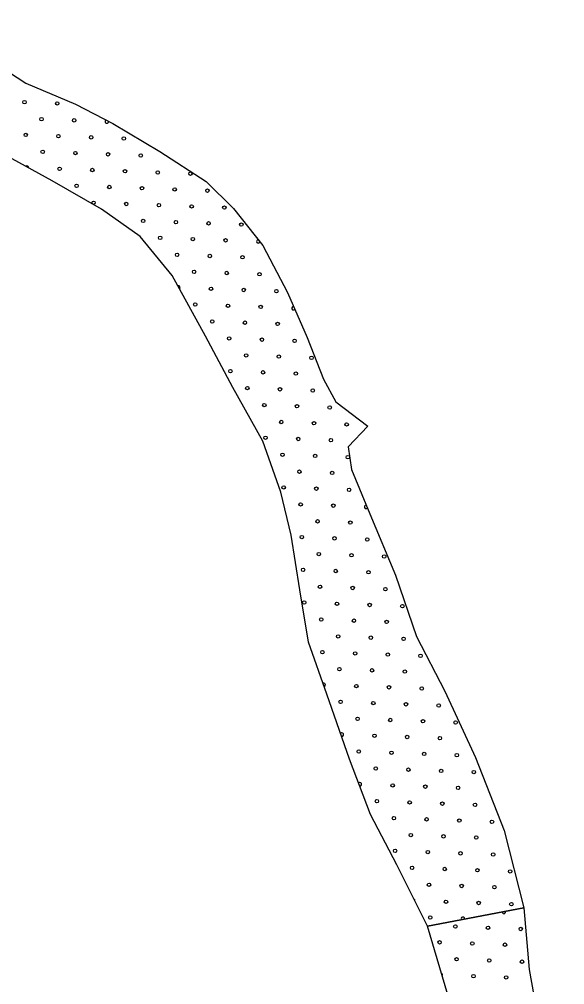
# Model space of a CAD drawing. Extents: x 1612280 to 1883141, y 560852 to 780851.
# Drawn here: x 1765375 to 1768737, y 691375 to 697326 of the extents above; entities that cross this region are included whole.
import ezdxf

# ---------------------------------------------------------------- set-up
doc = ezdxf.new("R2010")
doc.units = 0
doc.layers.add('DESIGN - SCRATCH - User 1', color=7, linetype='Continuous')
doc.layers.add('DESIGN - TRAFFIC CONTROL PERMANENT - Pavement Marking Text', color=7, linetype='Continuous')

msp = doc.modelspace()

# ---------------------------------------------------------------- linework, layer by layer
at = {"layer": 'DESIGN - SCRATCH - User 1'}
for points in [[(1764647.7, 697325.9), (1764762.7, 697201.6), (1764939.2, 697104.9), (1765246, 697041.8), (1765414.1, 696932.5), (1765720.9, 696802.2), (1765952, 696684.4), (1766242, 696512), (1766527.7, 696327), (1766695.8, 696158.8), (1766876.5, 695931.7), (1767027.8, 695641.6), (1767149.7, 695364), (1767250.5, 695107.5), (1767326.2, 694968.8), (1767523.7, 694817.4)], [(1764647.7, 697325.9), (1764762.7, 697201.6), (1764939.2, 697104.9), (1765246, 697041.8), (1765414.1, 696932.5), (1765720.9, 696802.2), (1765952, 696684.4), (1766242, 696512), (1766527.7, 696327), (1766695.8, 696158.8), (1766876.5, 695931.7), (1767027.8, 695641.6), (1767149.7, 695364), (1767250.5, 695107.5), (1767326.2, 694968.8), (1767523.7, 694817.4)], [(1766876.5, 694724.9), (1766691.6, 695057.1), (1766523.5, 695372.4), (1766317.6, 695746.7), (1766120.1, 695986.4), (1765880.6, 696154.6), (1765578, 696331.2), (1765246, 696512), (1764977.1, 696667.6), (1764855.2, 696650.8), (1764666.1, 696608.7), (1764775.3, 696503.6), (1764951.8, 696394.3), (1765051.1, 696266.2)], [(1766876.5, 694724.9), (1766691.6, 695057.1), (1766523.5, 695372.4), (1766317.6, 695746.7), (1766120.1, 695986.4), (1765880.6, 696154.6), (1765578, 696331.2), (1765246, 696512), (1764977.1, 696667.6), (1764855.2, 696650.8), (1764666.1, 696608.7), (1764775.3, 696503.6), (1764951.8, 696394.3), (1765051.1, 696266.2)], [(1767523.7, 694817.4), (1767401.3, 694691), (1767423.8, 694551.6), (1767536.2, 694277.3), (1767693.5, 693899.5), (1767823.8, 693521.8), (1767999.1, 693184.5), (1768187.9, 692775.2), (1768363.1, 692325.5), (1768484.5, 691848.8), (1767891.2, 691736.3), (1767702.5, 692114.1), (1767540.7, 692424.4), (1767410.3, 692766.2), (1767271, 693166.5), (1767158.6, 693485.8), (1767104.7, 693809.6), (1767050.8, 694146.9), (1766987.9, 694412.2), (1766876.5, 694724.9)], [(1767523.7, 694817.4), (1767401.3, 694691), (1767423.8, 694551.6), (1767536.2, 694277.3), (1767693.5, 693899.5), (1767823.8, 693521.8), (1767999.1, 693184.5), (1768187.9, 692775.2), (1768363.1, 692325.5), (1768484.5, 691848.8), (1767891.2, 691736.3), (1767702.5, 692114.1), (1767540.7, 692424.4), (1767410.3, 692766.2), (1767271, 693166.5), (1767158.6, 693485.8), (1767104.7, 693809.6), (1767050.8, 694146.9), (1766987.9, 694412.2), (1766876.5, 694724.9)], [(1768410.1, 686439.4), (1768426.9, 687111.3), (1768417.7, 687732.6), (1768417.7, 688280.9), (1768426.9, 688756), (1768372.1, 689002.7), (1768362.9, 689468.7), (1768317.3, 689953), (1768253.4, 690419), (1768116.4, 690830.2), (1768043.4, 691223.1), (1767891.2, 691736.3), (1768484.5, 691848.8), (1768518.2, 691469.8), (1768591.2, 691067.7), (1768673.4, 690738.8), (1768737.3, 690400.7)], [(1768410.1, 686439.4), (1768426.9, 687111.3), (1768417.7, 687732.6), (1768417.7, 688280.9), (1768426.9, 688756), (1768372.1, 689002.7), (1768362.9, 689468.7), (1768317.3, 689953), (1768253.4, 690419), (1768116.4, 690830.2), (1768043.4, 691223.1), (1767891.2, 691736.3), (1768484.5, 691848.8), (1768518.2, 691469.8), (1768591.2, 691067.7), (1768673.4, 690738.8), (1768737.3, 690400.7)]]:
    msp.add_lwpolyline(points, dxfattribs=at)
msp.add_circle((1765832.4, 696195.1), 10.6, dxfattribs=at)
msp.add_circle((1765832.4, 696195.1), 10.6, dxfattribs=at)
at = {"layer": 'DESIGN - TRAFFIC CONTROL PERMANENT - Pavement Marking Text'}
for centre in [(1765406.7, 696814.9), (1765406.7, 696814.9), (1765608.4, 696807.4), (1765608.4, 696807.4), (1765511.3, 696710.3), (1765511.3, 696710.3), (1765712.9, 696702.9), (1765712.9, 696702.9), (1765414.2, 696613.3), (1765414.2, 696613.3), (1765615.8, 696605.8), (1765615.8, 696605.8), (1765817.4, 696598.3), (1765817.4, 696598.3), (1766019, 696590.9), (1766019, 696590.9), (1765518.7, 696508.7), (1765518.7, 696508.7), (1765720.4, 696501.3), (1765720.4, 696501.3), (1765922, 696493.8), (1765922, 696493.8), (1766123.6, 696486.3), (1766123.6, 696486.3), (1765623.3, 696404.2), (1765623.3, 696404.2), (1765824.9, 696396.7), (1765824.9, 696396.7), (1766026.5, 696389.2), (1766026.5, 696389.2), (1766228.1, 696381.8), (1766228.1, 696381.8), (1766429.7, 696374.3), (1766429.7, 696374.3), (1765727.8, 696299.6), (1765727.8, 696299.6), (1765929.4, 696292.2), (1765929.4, 696292.2), (1766131, 696284.7), (1766131, 696284.7), (1766332.7, 696277.2), (1766332.7, 696277.2), (1766534.3, 696269.8), (1766534.3, 696269.8), (1766034, 696187.6), (1766034, 696187.6), (1766235.6, 696180.2), (1766235.6, 696180.2), (1766437.2, 696172.7), (1766437.2, 696172.7), (1766638.8, 696165.2), (1766638.8, 696165.2), (1766138.5, 696083.1), (1766138.5, 696083.1), (1766340.1, 696075.6), (1766340.1, 696075.6), (1766541.7, 696068.2), (1766541.7, 696068.2), (1766743.3, 696060.7), (1766743.3, 696060.7), (1766243.1, 695978.6), (1766243.1, 695978.6), (1766444.7, 695971.1), (1766444.7, 695971.1), (1766646.3, 695963.6), (1766646.3, 695963.6), (1766347.6, 695874), (1766347.6, 695874), (1766549.2, 695866.6), (1766549.2, 695866.6), (1766750.8, 695859.1), (1766750.8, 695859.1), (1766452.1, 695769.5), (1766452.1, 695769.5), (1766653.7, 695762), (1766653.7, 695762), (1766855.3, 695754.5), (1766855.3, 695754.5), (1766556.7, 695664.9), (1766556.7, 695664.9), (1766758.3, 695657.5), (1766758.3, 695657.5), (1766959.9, 695650), (1766959.9, 695650), (1766459.6, 695567.9), (1766459.6, 695567.9), (1766661.2, 695560.4), (1766661.2, 695560.4), (1766862.8, 695552.9), (1766862.8, 695552.9), (1766564.1, 695463.3), (1766564.1, 695463.3), (1766765.7, 695455.9), (1766765.7, 695455.9), (1766967.4, 695448.4), (1766967.4, 695448.4), (1766668.7, 695358.8), (1766668.7, 695358.8), (1766870.3, 695351.3), (1766870.3, 695351.3), (1767071.9, 695343.9), (1767071.9, 695343.9), (1766773.2, 695254.3), (1766773.2, 695254.3), (1766974.8, 695246.8), (1766974.8, 695246.8), (1767176.4, 695239.3), (1767176.4, 695239.3), (1766676.1, 695157.2), (1766676.1, 695157.2), (1766877.7, 695149.7), (1766877.7, 695149.7), (1767079.4, 695142.2), (1767079.4, 695142.2), (1766780.7, 695052.6), (1766780.7, 695052.6), (1766982.3, 695045.2), (1766982.3, 695045.2), (1767183.9, 695037.7), (1767183.9, 695037.7), (1766885.2, 694948.1), (1766885.2, 694948.1), (1767086.8, 694940.6), (1767086.8, 694940.6), (1767288.4, 694933.2), (1767288.4, 694933.2), (1766989.8, 694843.6), (1766989.8, 694843.6), (1767191.4, 694836.1), (1767191.4, 694836.1), (1767393, 694828.6), (1767393, 694828.6), (1766892.7, 694746.5), (1766892.7, 694746.5), (1767094.3, 694739), (1767094.3, 694739), (1767295.9, 694731.6), (1767295.9, 694731.6), (1766997.2, 694642), (1766997.2, 694642), (1767198.8, 694634.5), (1767198.8, 694634.5), (1767400.4, 694627), (1767400.4, 694627), (1767101.8, 694537.4), (1767101.8, 694537.4), (1767303.4, 694530), (1767303.4, 694530), (1767004.7, 694440.3), (1767004.7, 694440.3), (1767206.3, 694432.9), (1767206.3, 694432.9), (1767407.9, 694425.4), (1767407.9, 694425.4), (1767109.2, 694335.8), (1767109.2, 694335.8), (1767310.8, 694328.3), (1767310.8, 694328.3), (1767213.8, 694231.3), (1767213.8, 694231.3), (1767415.4, 694223.8), (1767415.4, 694223.8), (1767116.7, 694134.2), (1767116.7, 694134.2), (1767318.3, 694126.7), (1767318.3, 694126.7), (1767519.9, 694119.3), (1767519.9, 694119.3), (1767221.2, 694029.7), (1767221.2, 694029.7), (1767422.8, 694022.2), (1767422.8, 694022.2), (1767624.5, 694014.7), (1767624.5, 694014.7), (1767124.2, 693932.6), (1767124.2, 693932.6), (1767325.8, 693925.1), (1767325.8, 693925.1), (1767527.4, 693917.7), (1767527.4, 693917.7), (1767228.7, 693828), (1767228.7, 693828), (1767430.3, 693820.6), (1767430.3, 693820.6), (1767631.9, 693813.1), (1767631.9, 693813.1), (1767131.6, 693731), (1767131.6, 693731), (1767333.2, 693723.5), (1767333.2, 693723.5), (1767534.8, 693716), (1767534.8, 693716), (1767736.5, 693708.6), (1767736.5, 693708.6), (1767236.2, 693626.4), (1767236.2, 693626.4), (1767437.8, 693619), (1767437.8, 693619), (1767639.4, 693611.5), (1767639.4, 693611.5), (1767340.7, 693521.9), (1767340.7, 693521.9), (1767542.3, 693514.4), (1767542.3, 693514.4), (1767743.9, 693507), (1767743.9, 693507), (1767243.6, 693424.8), (1767243.6, 693424.8), (1767445.2, 693417.4), (1767445.2, 693417.4), (1767646.9, 693409.9), (1767646.9, 693409.9), (1767848.5, 693402.4), (1767848.5, 693402.4), (1767348.2, 693320.3), (1767348.2, 693320.3), (1767549.8, 693312.8), (1767549.8, 693312.8), (1767751.4, 693305.4), (1767751.4, 693305.4), (1767452.7, 693215.8), (1767452.7, 693215.8), (1767654.3, 693208.3), (1767654.3, 693208.3), (1767855.9, 693200.8), (1767855.9, 693200.8), (1767355.6, 693118.7), (1767355.6, 693118.7), (1767557.3, 693111.2), (1767557.3, 693111.2), (1767758.9, 693103.7), (1767758.9, 693103.7), (1767960.5, 693096.3), (1767960.5, 693096.3), (1767460.2, 693014.1), (1767460.2, 693014.1), (1767661.8, 693006.7), (1767661.8, 693006.7), (1767863.4, 692999.2), (1767863.4, 692999.2), (1768065, 692991.7), (1768065, 692991.7), (1767564.7, 692909.6), (1767564.7, 692909.6), (1767766.3, 692902.1), (1767766.3, 692902.1), (1767967.9, 692894.7), (1767967.9, 692894.7), (1767467.6, 692812.5), (1767467.6, 692812.5), (1767669.3, 692805.1), (1767669.3, 692805.1), (1767870.9, 692797.6), (1767870.9, 692797.6), (1768072.5, 692790.1), (1768072.5, 692790.1), (1767572.2, 692708), (1767572.2, 692708), (1767773.8, 692700.5), (1767773.8, 692700.5), (1767975.4, 692693.1), (1767975.4, 692693.1), (1768177, 692685.6), (1768177, 692685.6), (1767676.7, 692603.5), (1767676.7, 692603.5), (1767878.3, 692596), (1767878.3, 692596), (1768079.9, 692588.5), (1768079.9, 692588.5), (1767579.7, 692506.4), (1767579.7, 692506.4), (1767781.3, 692498.9), (1767781.3, 692498.9), (1767982.9, 692491.4), (1767982.9, 692491.4), (1768184.5, 692484), (1768184.5, 692484), (1767684.2, 692401.8), (1767684.2, 692401.8), (1767885.8, 692394.4), (1767885.8, 692394.4), (1768087.4, 692386.9), (1768087.4, 692386.9), (1768289, 692379.4), (1768289, 692379.4), (1767788.7, 692297.3), (1767788.7, 692297.3), (1767990.3, 692289.8), (1767990.3, 692289.8), (1768192, 692282.4), (1768192, 692282.4), (1767691.7, 692200.2), (1767691.7, 692200.2), (1767893.3, 692192.8), (1767893.3, 692192.8), (1768094.9, 692185.3), (1768094.9, 692185.3), (1768296.5, 692177.8), (1768296.5, 692177.8), (1767796.2, 692095.7), (1767796.2, 692095.7), (1767997.8, 692088.2), (1767997.8, 692088.2), (1768199.4, 692080.8), (1768199.4, 692080.8), (1768401, 692073.3), (1768401, 692073.3), (1767900.7, 691991.2), (1767900.7, 691991.2), (1768102.3, 691983.7), (1768102.3, 691983.7), (1768304, 691976.2), (1768304, 691976.2), (1768005.3, 691886.6), (1768005.3, 691886.6), (1768206.9, 691879.1), (1768206.9, 691879.1), (1768408.5, 691871.7), (1768408.5, 691871.7), (1767908.2, 691789.5), (1767908.2, 691789.5), (1768063.1, 691733.7), (1768063.1, 691733.7), (1768264.7, 691726.2), (1768264.7, 691726.2), (1768466.4, 691718.8), (1768466.4, 691718.8), (1767966.1, 691636.6), (1767966.1, 691636.6), (1768167.7, 691629.2), (1768167.7, 691629.2), (1768369.3, 691621.7), (1768369.3, 691621.7), (1768070.6, 691532.1), (1768070.6, 691532.1), (1768272.2, 691524.6), (1768272.2, 691524.6), (1768473.8, 691517.2), (1768473.8, 691517.2), (1768175.1, 691427.6), (1768175.1, 691427.6), (1768376.7, 691420.1), (1768376.7, 691420.1)]:
    msp.add_circle(centre, 10.6, dxfattribs=at)
for centre, start, end in [((1765914.5, 696695.4), 109.75138, 16.25712), ((1765421.7, 696411.6), 354.35234, 128.49823), ((1766847.9, 695956.2), 85.66955, 351.35356), ((1766355.1, 695672.4), 315.27873, 102.36329), ((1767064.4, 695545.5), 84.83661, 322.57584), ((1766571.6, 695261.7), 4.05985, 52.05223), ((1767512.4, 694320.9), 81.30909, 323.23536), ((1767251.1, 693223.2), 289.03151, 109.74062), ((1767363.1, 692917.1), 260.95588, 137.43), ((1767475.1, 692610.9), 261.35711, 140.38808), ((1767803.7, 691894.1), 344.28822, 68.81421), ((1768361.8, 691823.3), 178.88611, 22.57723), ((1768109.8, 691782.1), 347.02995, 214.43339), ((1767973.5, 691435), 326.00819, 67.00986)]:
    msp.add_arc(centre, 10.6, start, end, dxfattribs=at)

doc.saveas('drawing.dxf')
